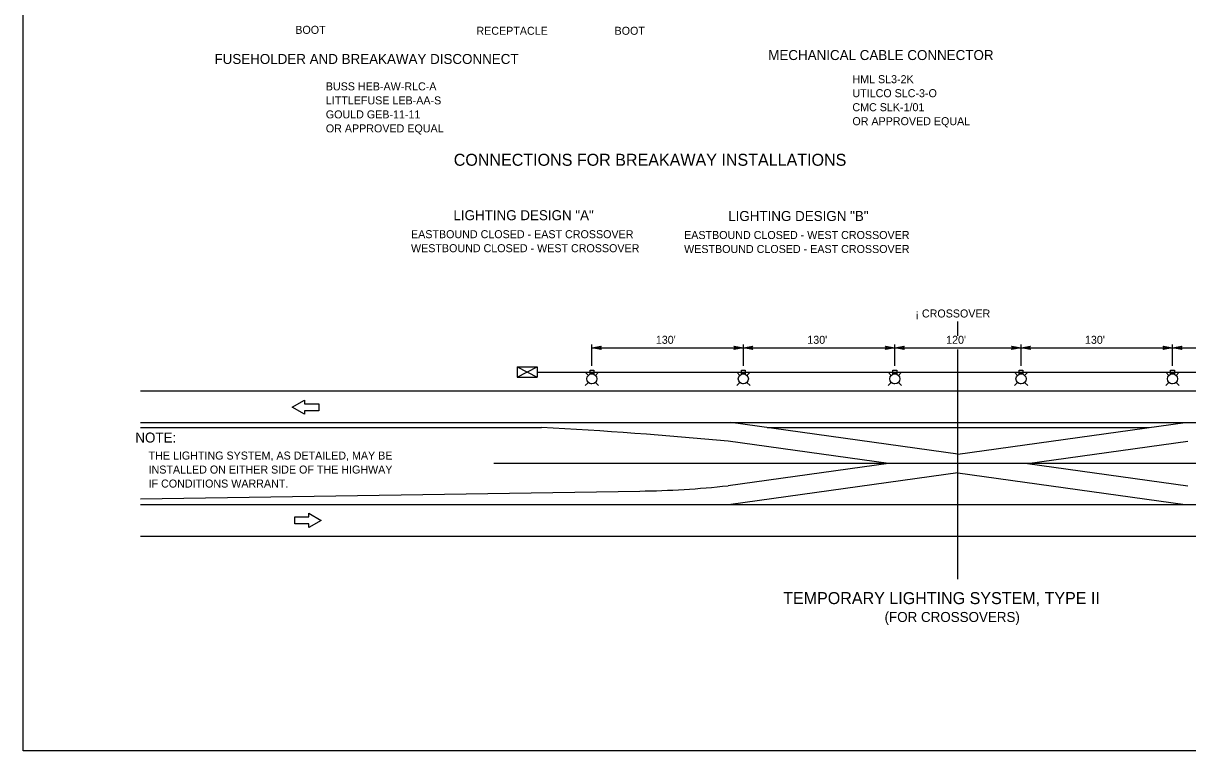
# Model space of a CAD drawing. Extents: x 99968 to 128667, y 90163 to 102182.
# Drawn here: x 125467 to 127213, y 93472 to 94563 of the extents above; entities that cross this region are included whole.
import ezdxf

# ---------------------------------------------------------------- set-up
doc = ezdxf.new("R2010")
doc.units = 0
doc.layers.add('Default', color=7, linetype='Continuous')
doc.layers.add('RD Standard Plans Active', color=7, linetype='Continuous')

msp = doc.modelspace()

# ---------------------------------------------------------------- linework, layer by layer
at = {"layer": 'Default'}
msp.add_lwpolyline([(125467.5, 95671.5), (128667.2, 95671.5), (128667.2, 93471.9), (125467.5, 93471.9)], close=True, dxfattribs=at)
at = {"layer": 'RD Standard Plans Active'}
for p, q in [((126868.6, 94094.4), (126868.6, 94115.7)), ((126319.9, 94049.4), (126319.9, 94081.2)), ((126319.9, 94076.2), (126546.9, 94076.2)), ((126546.9, 94049.4), (126546.9, 94081.2)), ((126546.9, 94076.2), (126774, 94076.2)), ((126774, 94049.4), (126774, 94081.2)), ((126774, 94076.2), (126963.2, 94076.2)), ((126868.6, 93729.2), (126868.6, 94073.5)), ((126963.2, 94049.4), (126963.2, 94081.2)), ((126963.2, 94076.2), (127190.2, 94076.2)), ((127190.2, 94049.4), (127190.2, 94081.2)), ((127190.2, 94076.2), (127417.3, 94076.2)), ((126207.7, 94047.6), (126238, 94047.6)), ((126207.7, 94032.4), (126238, 94047.6)), ((126207.7, 94047.6), (126238, 94032.4)), ((126207.7, 94047.6), (126207.7, 94032.4)), ((126238, 94047.6), (126238, 94032.4)), ((126238, 94039.9), (126319.9, 94039.9)), ((126314.6, 94034.8), (126309.9, 94039.5)), ((126319.9, 94039.9), (126319.9, 94039.9)), ((126319.9, 94039.9), (126546.9, 94039.9)), ((126325.3, 94034.8), (126329.9, 94039.5)), ((126541.6, 94034.8), (126536.9, 94039.5)), ((126546.9, 94039.9), (126546.9, 94039.9)), ((126546.9, 94039.9), (126774, 94039.9)), ((126552.3, 94034.8), (126557, 94039.5)), ((126768.6, 94034.8), (126764, 94039.5)), ((126774, 94039.9), (126774, 94039.9)), ((126774, 94039.9), (126963.2, 94039.9)), ((126779.3, 94034.8), (126784, 94039.5)), ((126957.8, 94034.8), (126953.2, 94039.5)), ((126963.2, 94039.9), (126963.2, 94039.9)), ((126963.2, 94039.9), (127190.2, 94039.9)), ((126968.5, 94034.8), (126973.2, 94039.5)), ((127184.9, 94034.8), (127180.2, 94039.5)), ((127190.2, 94039.9), (127190.2, 94039.9)), ((127190.2, 94039.9), (127417.3, 94039.9)), ((127195.6, 94034.8), (127200.3, 94039.5)), ((126207.7, 94032.4), (126238, 94032.4)), ((126314.6, 94024.1), (126309.9, 94019.5)), ((126319, 94022), (126319, 94021.9)), ((126319.7, 94021.9), (126319.7, 94021.9)), ((126325.3, 94024.1), (126329.9, 94019.5)), ((126541.6, 94024.1), (126536.9, 94019.5)), ((126546, 94022), (126546, 94021.9)), ((126546.7, 94021.9), (126546.7, 94021.9)), ((126552.3, 94024.1), (126557, 94019.5)), ((126768.6, 94024.1), (126764, 94019.5)), ((126773, 94022), (126773, 94021.9)), ((126773.8, 94021.9), (126773.8, 94021.9)), ((126779.3, 94024.1), (126784, 94019.5)), ((126957.8, 94024.1), (126953.2, 94019.5)), ((126962.2, 94022), (126962.2, 94021.9)), ((126963, 94021.9), (126963, 94021.9)), ((126968.5, 94024.1), (126973.2, 94019.5)), ((127184.9, 94024.1), (127180.2, 94019.5)), ((127189.3, 94022), (127189.3, 94021.9)), ((127190, 94021.9), (127190, 94021.9)), ((127195.6, 94024.1), (127200.3, 94019.5)), ((125643.3, 94011.5), (127973.1, 94011.5)), ((125643.3, 93964.2), (127973.1, 93964.2)), ((125643.3, 93956.7), (126244.2, 93956.7)), ((126868.6, 93916.9), (126528, 93964.2)), ((126582.5, 93956.7), (127154.7, 93956.7)), ((126868.6, 93916.9), (127209.1, 93964.2)), ((126764.5, 93902.7), (126524.1, 93936.1)), ((126972.7, 93902.7), (127213.1, 93936.1)), ((127973.1, 93902.7), (126172.8, 93902.7)), ((126764.5, 93902.7), (126524.1, 93869.4)), ((126972.7, 93902.7), (127213.1, 93869.4)), ((126868.6, 93888.5), (126528, 93841.2)), ((126868.6, 93888.5), (127209.1, 93841.2)), ((125643.3, 93849.5), (126391.7, 93861.4)), ((125643.3, 93841.2), (127973.1, 93841.2)), ((125643.3, 93793.9), (127973.1, 93793.9))]:
    msp.add_line(p, q, dxfattribs=at)
for points in [[(126334, 94073.8), (126319.9, 94076.2), (126334, 94078.6), (126331.8, 94076.2)], [(126532.8, 94078.6), (126546.9, 94076.2), (126532.8, 94073.8), (126535.1, 94076.2)], [(126561.1, 94073.8), (126546.9, 94076.2), (126561.1, 94078.6), (126558.8, 94076.2)], [(126759.9, 94078.6), (126774, 94076.2), (126759.9, 94073.8), (126762.1, 94076.2)], [(126788.1, 94073.8), (126774, 94076.2), (126788.1, 94078.6), (126785.9, 94076.2)], [(126949.1, 94078.6), (126963.2, 94076.2), (126949.1, 94073.8), (126951.3, 94076.2)], [(126977.3, 94073.8), (126963.2, 94076.2), (126977.3, 94078.6), (126975.1, 94076.2)], [(127176.1, 94078.6), (127190.2, 94076.2), (127176.1, 94073.8), (127178.3, 94076.2)], [(127204.3, 94073.8), (127190.2, 94076.2), (127204.3, 94078.6), (127202.1, 94076.2)], [(126317.1, 94037.1), (126317.1, 94042.7), (126322.7, 94042.7), (126322.7, 94037.1)], [(126544.1, 94037.1), (126544.1, 94042.7), (126549.8, 94042.7), (126549.8, 94037.1)], [(126771.1, 94037.1), (126771.1, 94042.7), (126776.8, 94042.7), (126776.8, 94037.1)], [(126960.3, 94037.1), (126960.3, 94042.7), (126966, 94042.7), (126966, 94037.1)], [(127187.4, 94037.1), (127187.4, 94042.7), (127193.1, 94042.7), (127193.1, 94037.1)], [(125870.6, 93987.1), (125889, 93997.7), (125889, 93992.4), (125910.3, 93992.4), (125910.3, 93981.8), (125889, 93981.8), (125889, 93976.5)], [(125914.1, 93817.3), (125895.7, 93806.7), (125895.7, 93812), (125874.4, 93812), (125874.4, 93822.6), (125895.7, 93822.6), (125895.7, 93828)]]:
    msp.add_lwpolyline(points, close=True, dxfattribs=at)
for centre in [(126319.9, 94029.5), (126546.9, 94029.5), (126774, 94029.5), (126963.2, 94029.5), (127190.2, 94029.5)]:
    msp.add_circle(centre, 7.57, dxfattribs=at)
for centre, radius, start, end in [((125929.3, 87746.9), 6217.7, 84.51026, 87.09669), ((126374.4, 95251.8), 1390.5, 270.7118, 276.1804)]:
    msp.add_arc(centre, radius, start, end, dxfattribs=at)

# ---------------------------------------------------------------- texts
for s, height, p in [(' BOOT', 12, (125870.8, 94547.1)), (' RECEPTACLE', 12, (126142.3, 94545.7)), (' BOOT', 12, (126349.4, 94545.7)), ('FUSEHOLDER AND BREAKAWAY DISCONNECT', 15, (125754.1, 94501.9)), ('MECHANICAL CABLE CONNECTOR', 15, (126584.3, 94507.8)), ('BUSS HEB-AW-RLC-A', 12, (125921, 94462.3)), ('HML SL3-2K', 12, (126710.4, 94473.1)), ('LITTLEFUSE LEB-AA-S', 12, (125921, 94441.3)), ('UTILCO SLC-3-O', 12, (126710.4, 94452.1)), ('CMC SLK-1/01', 12, (126710.4, 94431.1)), ('GOULD GEB-11-11', 12, (125921, 94420.3)), ('OR APPROVED EQUAL', 12, (126710.4, 94410.1)), ('OR APPROVED EQUAL', 12, (125921, 94399.3)), ('CONNECTIONS FOR BREAKAWAY INSTALLATIONS', 18, (126112.8, 94349.2)), ('LIGHTING DESIGN "A"', 15, (126112.3, 94267.6)), ('LIGHTING DESIGN "B"', 15, (126524.2, 94266.4)), ('EASTBOUND CLOSED - EAST CROSSOVER', 12, (126048.7, 94240.6)), ('EASTBOUND CLOSED - WEST CROSSOVER', 12, (126458.1, 94239.4)), ('WESTBOUND CLOSED - WEST CROSSOVER', 12, (126048.7, 94219.6)), ('WESTBOUND CLOSED - EAST CROSSOVER', 12, (126458.1, 94218.4)), ('¡ CROSSOVER', 12, (126804.8, 94121.7)), ("130'", 12, (126415.7, 94082.2)), ("130'", 12, (126642.8, 94082.2)), ("120'", 12, (126850.9, 94082.2)), ("130'", 12, (127059, 94082.2)), ('NOTE:', 15, (125635.4, 93934.1)), ('THE LIGHTING SYSTEM, AS DETAILED, MAY BE', 12, (125655.3, 93908.6)), ('INSTALLED ON EITHER SIDE OF THE HIGHWAY', 12, (125655.3, 93887.6)), ('IF CONDITIONS WARRANT.', 12, (125655.3, 93866.6)), ('TEMPORARY LIGHTING SYSTEM, TYPE II', 18, (126606.6, 93691.8)), ('(FOR CROSSOVERS)', 15, (126758.6, 93665))]:
    msp.add_text(s, height=height, dxfattribs=at).set_placement(p)

doc.saveas('drawing.dxf')
